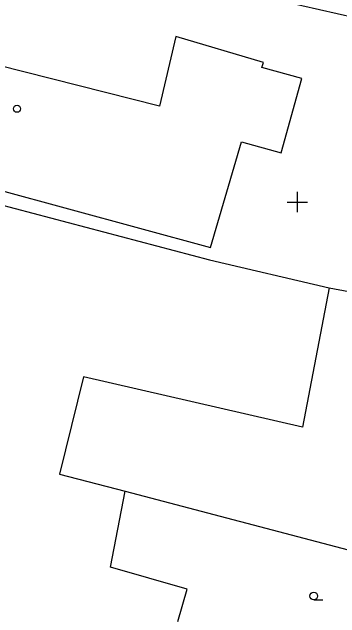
# Model space of a CAD drawing. Extents: x -702257 to -701487, y -1009871 to -1008841.
# Drawn here: x -701713.98 to -701697.91, y -1009295.4 to -1009265.68 of the extents above; entities that cross this region are included whole.
import ezdxf

# ---------------------------------------------------------------- set-up
doc = ezdxf.new("R2010")
doc.units = 0
for name, color, linetype in [('Z_hektometricka_sit', 7, 'Continuous'), ('Z_katastr_hranice', 7, 'Continuous'), ('Z_katastr_vnitrni_kresba', 7, 'Continuous'), ('Z_katastr_znacky_budov', 7, 'Continuous'), ('Z_katastr_znacky_kultur', 7, 'Continuous')]:
    doc.layers.add(name, color=color, linetype=linetype)

msp = doc.modelspace()

# ---------------------------------------------------------------- linework, layer by layer
at = {"layer": 'Z_hektometricka_sit'}
for p, q in [((-701700, -1009274.5), (-701700, -1009275.5)), ((-701700, -1009274.5), (-701700, -1009275.5)), ((-701700.5, -1009275), (-701699.5, -1009275)), ((-701700.5, -1009275), (-701699.5, -1009275))]:
    msp.add_line(p, q, dxfattribs=at)
at = {"layer": 'Z_katastr_hranice'}
for p, q in [((-701720.79, -1009260.55), (-701694.55, -1009266.54)), ((-701723.82, -1009272.69), (-701704.3, -1009277.83)), ((-701704.3, -1009277.83), (-701698.43, -1009279.2)), ((-701698.43, -1009279.2), (-701699.74, -1009286.04)), ((-701698.43, -1009279.2), (-701697.47, -1009279.38)), ((-701710.48, -1009283.57), (-701711.66, -1009288.36)), ((-701699.74, -1009286.04), (-701710.48, -1009283.57)), ((-701711.66, -1009288.36), (-701708.43, -1009289.18)), ((-701709.15, -1009292.91), (-701708.43, -1009289.18)), ((-701708.43, -1009289.18), (-701687.3, -1009294.77)), ((-701705.4, -1009293.99), (-701709.15, -1009292.91)), ((-701705.86, -1009295.58), (-701705.4, -1009293.99))]:
    msp.add_line(p, q, dxfattribs=at)
at = {"layer": 'Z_katastr_vnitrni_kresba'}
for p, q in [((-701706.75, -1009270.3), (-701721.74, -1009266.5)), ((-701705.95, -1009266.87), (-701706.75, -1009270.3)), ((-701701.66, -1009268.15), (-701705.95, -1009266.87)), ((-701701.73, -1009268.39), (-701701.66, -1009268.15)), ((-701699.78, -1009268.93), (-701701.73, -1009268.39)), ((-701700.78, -1009272.58), (-701699.78, -1009268.93)), ((-701723.31, -1009272.04), (-701704.25, -1009277.23)), ((-701704.25, -1009277.23), (-701702.73, -1009272.05)), ((-701702.73, -1009272.05), (-701700.78, -1009272.58))]:
    msp.add_line(p, q, dxfattribs=at)
at = {"layer": 'Z_katastr_znacky_budov'}
msp.add_circle((-701713.737, -1009270.419), 0.175, dxfattribs=at)
at = {"layer": 'Z_katastr_znacky_kultur'}
msp.add_line((-701699.188, -1009294.52), (-701698.751, -1009294.52), dxfattribs=at)
msp.add_circle((-701699.188, -1009294.332), 0.187, dxfattribs=at)

doc.saveas('drawing.dxf')
